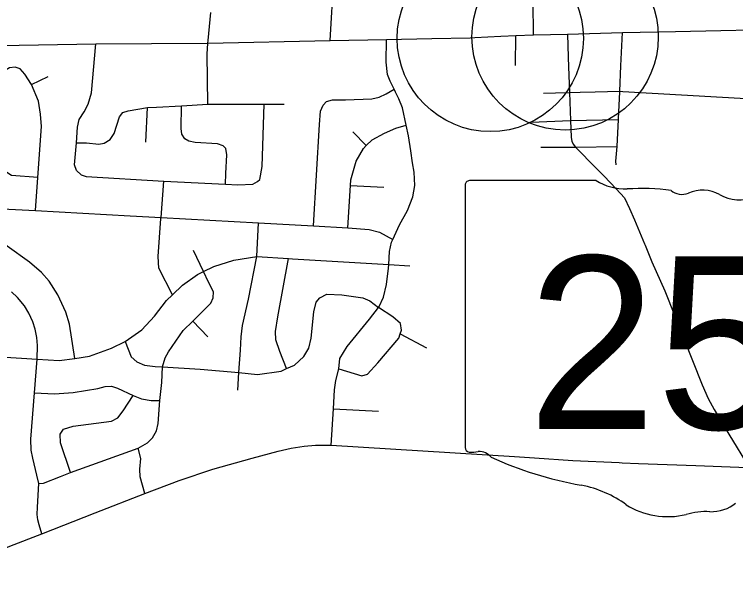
# Model space of a CAD drawing. Extents: x 1659811 to 1934326, y 644115 to 934867.
# Drawn here: x 1879456 to 1885262, y 707919 to 712461 of the extents above; entities that cross this region are included whole.
import ezdxf

# ---------------------------------------------------------------- set-up
doc = ezdxf.new("R2010")
doc.units = 0
for name, color, linetype in [('Default', 7, 'Continuous'), ('GM_X_City_Street', 7, 'Continuous'), ('GM_X_State_Route', 7, 'Continuous'), ('GM_X_State_Shield', 7, 'Continuous'), ('GM_X_US_Route', 7, 'Continuous')]:
    doc.layers.add(name, color=color, linetype=linetype)

msp = doc.modelspace()

# ---------------------------------------------------------------- linework, layer by layer
at = {"layer": 'Default'}
for centre in [(1883287.5, 712268.1), (1883889.6, 712280.3)]:
    msp.add_circle(centre, 750, dxfattribs=at)
at = {"layer": 'GM_X_City_Street'}
for points in [[(1881998.9, 712251.2), (1882012.5, 712480.8), (1882026.8, 712741.1), (1882036.3, 712889.3), (1882029.8, 712951.6), (1882016.7, 712988), (1881962.5, 713055.5)], [(1883634.7, 712297.2), (1883631.9, 712560.3)], [(1881012.6, 711739.8), (1881008.3, 712140.9), (1881013.7, 712231), (1881014.9, 712251), (1881036.3, 712477.1)], [(1884339.7, 712048.5), (1884351.2, 712314.7)], [(1882005.5, 708992.8), (1882023.6, 709286.8), (1882033.4, 709437.9), (1882043.3, 709515.1), (1882067.9, 709607), (1882076.1, 709691.1), (1882133.8, 709788.2), (1882315.5, 710007.3), (1882387.4, 710102.4), (1882393.2, 710110), (1882428.5, 710183.5), (1882450.4, 710287.3), (1882468.8, 710419.2), (1882470.2, 710448.1), (1882475.3, 710553.4), (1882490.6, 710627.3), (1882501.4, 710650.1), (1882557.1, 710768.3), (1882621.1, 710883.4), (1882663, 710992.8), (1882678.7, 711084.7), (1882674.7, 711191), (1882662.1, 711267.4), (1882647.9, 711363.9), (1882628.2, 711484.5), (1882610.1, 711569.1), (1882580.5, 711707.9), (1882549.9, 711780.6), (1882524.9, 711835.2), (1882512.6, 711860), (1882480.7, 711924.2), (1882459.7, 711978.7), (1882447.6, 712077.2), (1882450.5, 712260.4)], [(1883489.2, 712049), (1883492.7, 712291.1)], [(1879955.9, 711203.8), (1879939.6, 711249), (1879955.9, 711426.3), (1879963.1, 711554.7), (1879977.6, 711614.4), (1880017.4, 711677.7), (1880050, 711739.2), (1880075.3, 711829.7), (1880111.5, 712225.8)], [(1879624.8, 710882.4), (1879644.8, 711149.5), (1879673.7, 711560.2), (1879666.5, 711657.8), (1879650.2, 711762.7), (1879592.3, 711898.4), (1879539.9, 711979.8), (1879501.9, 712023.2), (1879462.1, 712035.9), (1879416.9, 712030.4), (1879387.9, 712014.2), (1879333.7, 711940), (1879288.4, 711893), (1879236, 711880.3), (1879085.4, 711857.8)], [(1884330.5, 711835.5), (1884330.8, 711842.6), (1884339.7, 712048.5)], [(1879592.3, 711898.4), (1879726.2, 711961.7)], [(1879644.8, 711149.5), (1879433.2, 711164), (1879395.2, 711187.5), (1879359, 711234.6), (1879359, 711294.2), (1879375.3, 711538.4), (1879373.5, 711672.3), (1879353.6, 711779), (1879288.4, 711893)], [(1881864.4, 710758.4), (1881913.3, 711574.3), (1881919.3, 711682.4), (1881942.2, 711732), (1881968.6, 711759.6), (1882016.8, 711772.7), (1882120.6, 711772.8), (1882332.3, 711780.8), (1882392.5, 711795.6), (1882448.8, 711820.6), (1882512.6, 711860)], [(1884010, 711835.6), (1884131.4, 711838.4), (1884330.8, 711842.6), (1884354, 711841.2)], [(1884354, 711841.2), (1885629.8, 711767.9)], [(1883715.3, 711826.6), (1883813.5, 711829.9)], [(1883813.5, 711829.9), (1883925.6, 711833.7), (1884010, 711835.6)], [(1884320.7, 711622.5), (1884330.5, 711835.5)], [(1879955.9, 711426.3), (1880036.3, 711427.7), (1880135, 711415.4), (1880178.4, 711424.5), (1880225.4, 711453.4), (1880258, 711502.3), (1880301.4, 711637.9), (1880328.5, 711670.5), (1880371.9, 711685), (1880526.4, 711711.6), (1880600.5, 711713.5), (1880802.1, 711726.4), (1881012.6, 711739.8), (1881467.2, 711738.5), (1881628.9, 711738)], [(1881155.7, 711094.7), (1881157.5, 711179.8), (1881166.3, 711331.9), (1881159.2, 711382.2), (1881135.7, 711402.7), (1881090.1, 711419.6), (1880910.6, 711431), (1880858.9, 711440), (1880827.3, 711460.7), (1880804, 711497.2), (1880798.9, 711543.4), (1880802.1, 711726.4)], [(1881413.8, 711114.8), (1881432.1, 711132.5), (1881449.9, 711236.4), (1881467.2, 711738.5)], [(1880513.4, 711432.6), (1880526.4, 711711.6)], [(1883616.2, 711594), (1883933.6, 711607.6), (1884320.3, 711615.7)], [(1884299.9, 711250.1), (1884299.4, 711278.6), (1884308.2, 711398.4), (1884320.3, 711615.7), (1884320.7, 711622.5)], [(1882139.5, 710742.5), (1882161.6, 711084.3), (1882164.6, 711130.5), (1882207.3, 711280.1), (1882267.1, 711383.1), (1882289.1, 711405.1), (1882336.2, 711452), (1882435, 711506.2), (1882525.5, 711544.6), (1882610.1, 711569.1)], [(1882181.7, 711517), (1882289.1, 711405.1)], [(1883693.2, 711392.6), (1883930.5, 711392.4), (1883973, 711392.6), (1884308.2, 711398.4)], [(1879955.9, 711203.8), (1879992.1, 711169.4), (1880033.2, 711155.1), (1880659.3, 711119.1), (1881155.7, 711094.7), (1881255.6, 711089.8), (1881375.4, 711093.5), (1881413.8, 711114.8)], [(1880729.6, 710204.5), (1880618.4, 710418.4), (1880612.2, 710512.8), (1880635.8, 710817), (1880636.5, 710826.2), (1880659.3, 711119.1)], [(1882161.6, 711084.3), (1882430.9, 711071.3)], [(1878619.2, 710941.5), (1878671.6, 710936.1), (1879024.7, 710914.2), (1879299.3, 710899.9), (1879624.8, 710882.4), (1880386.7, 710839.8), (1880636.5, 710826.2), (1881420.3, 710783.9), (1881864.4, 710758.4), (1882139.5, 710742.5), (1882310.9, 710730.9), (1882394.3, 710707.3), (1882501.4, 710650.1)], [(1879943.3, 709691.6), (1879898, 709966.6), (1879869.1, 710064.2), (1879805.8, 710203.5), (1879735.2, 710313.9), (1879673.7, 710382.6), (1879576.1, 710465.8), (1879397, 710596.1), (1879330, 710652.1), (1879299.3, 710708.2), (1879286.6, 710769.7), (1879288.4, 710856.5), (1879299.3, 710899.9)], [(1881255, 709436.2), (1881263.7, 709577.3), (1881274.9, 709758.5), (1881280.9, 709866.6), (1881292.5, 709956.6), (1881340.4, 710168.2), (1881406.5, 710511.3), (1881406.6, 710511.6), (1881420.3, 710783.9)], [(1879344.5, 709704.3), (1879637.5, 709685.9), (1879816.6, 709675.4), (1879943.3, 709691.6), (1880060.8, 709709.7), (1880236.3, 709774.8), (1880348.4, 709829.1), (1880480.5, 709921.3), (1880583.6, 710031.7), (1880679.5, 710156.7), (1880729.6, 710204.5), (1880809.5, 710280.5), (1880930.9, 710368.4), (1880977.4, 710391), (1881061.8, 710432), (1881222.5, 710483.1), (1881406.5, 710511.3), (1881408.6, 710511.6), (1881662.4, 710496.1), (1881693.7, 710494.1), (1882470.2, 710448.1), (1882638.8, 710438)], [(1880977.4, 710391), (1880896.5, 710561.4)], [(1881647.4, 709609.5), (1881592.1, 709748.4), (1881559.9, 709841.3), (1881557.2, 709909.5), (1881577.2, 710025.4), (1881662.4, 710496.1)], [(1879651.4, 708685.9), (1879690.2, 708688.3), (1879826.9, 708739.8), (1879906.5, 708772.2), (1880452.7, 708969.8), (1880528.3, 709010.9), (1880566.1, 709051.9), (1880598.9, 709109.4), (1880613.7, 709166.9), (1880626.8, 709354.1), (1880641.4, 709498.1), (1880646.8, 709623.9), (1880668.6, 709695.2), (1880695.7, 709744.1), (1880814.7, 709915.6), (1880891.9, 709992.3), (1881036.4, 710135.9), (1881057.1, 710179.6), (1881058, 710227.6), (1881017.6, 710306.6), (1880977.4, 710391)], [(1879676.6, 708280.5), (1879655.8, 708351.7), (1879645.3, 708390.8), (1879638.4, 708435.1), (1879640.1, 708493.2), (1879651.4, 708685.9), (1879634.9, 708752.8), (1879602.8, 708888.2), (1879590.6, 708953.3), (1879588.9, 709042.7), (1879617.5, 709415.1), (1879637.5, 709685.9), (1879642.7, 709795.3), (1879636.6, 709859.5), (1879621.9, 709928.1), (1879603.7, 709985.4), (1879572.4, 710054.8), (1879535.9, 710113.9), (1879480.4, 710182.5), (1879432.7, 710227.6)], [(1880348.4, 709829.1), (1880395.6, 709703.1), (1880440.8, 709664.2), (1880504.2, 709636.9), (1880589.8, 709627.3), (1880646.8, 709623.9), (1880950.7, 709606.4), (1881263.7, 709577.3), (1881413, 709563.5), (1881603.1, 709589.9), (1881647.4, 709609.5), (1881711.8, 709638), (1881785, 709706.7), (1881826.1, 709774.1), (1881845.6, 709855.9), (1881865.5, 710068), (1881884.9, 710145.8), (1881915.4, 710179.3), (1881971.9, 710208.2), (1882091.5, 710204), (1882260.8, 710180.7), (1882318.2, 710155.5), (1882387.4, 710102.4)], [(1882067.9, 709607), (1882253.1, 709551.5), (1882297.3, 709564.7), (1882382.8, 709655.2), (1882550.2, 709854.5), (1882562.4, 709889.1), (1882573.3, 709920.2), (1882564.3, 709972.5), (1882503.4, 710025.7), (1882387.4, 710102.4)], [(1880891.9, 709992.3), (1881013.4, 709865.7)], [(1882562.4, 709889.1), (1882772.3, 709776.1)], [(1879617.5, 709415.1), (1879778.7, 709405.8), (1879928.9, 709418.2), (1880127.6, 709449.4), (1880185.1, 709465.8), (1880237.6, 709469.1), (1880286.9, 709452.6), (1880411.7, 709391.9), (1880479, 709367.2), (1880556.2, 709354.1), (1880626.8, 709354.1)], [(1879906.5, 708772.2), (1879825.9, 709012.4), (1879823.2, 709082.6), (1879849.9, 709122.2), (1879928.2, 709146.8), (1880236.4, 709187), (1880288.7, 709212.1), (1880331.7, 709269.4), (1880411.7, 709391.9)], [(1882023.6, 709286.8), (1882387.6, 709266.3)], [(1879676.6, 708280.5), (1880106.2, 708449.2), (1880506.9, 708605.2), (1880781.2, 708708.7), (1881053, 708800.7), (1881369.9, 708888.5), (1881579.3, 708944.4), (1881683.6, 708969), (1881787.9, 708986.2), (1881880.7, 708992), (1882005.5, 708992.8), (1883481.9, 708902.5), (1883643.8, 708891.2)], [(1880506.9, 708605.2), (1880469.2, 708738.3), (1880464.2, 708799), (1880474.1, 708886.1), (1880452.7, 708969.8)], [(1883643.8, 708891.2), (1883951.6, 708869.6), (1884324.2, 708852.5)], [(1884324.2, 708852.5), (1884348.8, 708851.3), (1884481.4, 708846.6)], [(1884481.4, 708846.6), (1884943.5, 708830.2), (1885288.4, 708817.1), (1885372, 708813.1)], [(1877688.7, 707605.1), (1877761, 707627), (1878226.8, 707748.7), (1878711.8, 707881.2), (1878900.4, 707961.4), (1879159.5, 708072.6), (1879419.9, 708181), (1879676.6, 708280.5)]]:
    msp.add_lwpolyline(points, dxfattribs=at)
at = {"layer": 'GM_X_State_Route'}
for points in [[(1883909.7, 712301.4), (1883914.4, 712116.8), (1883917.5, 712039.1)], [(1883917.5, 712039.1), (1883925.6, 711833.7), (1883933.6, 711607.6), (1883938.4, 711473.4), (1883945, 711437.2), (1883957.6, 711413.4)], [(1883957.6, 711413.4), (1883962.2, 711404.8), (1883973, 711392.6), (1884139.3, 711224.6)], [(1884139.3, 711224.6), (1884205, 711158.3), (1884302, 711056.6), (1884368.4, 710983.4), (1884409.4, 710899.2), (1884448, 710808.7)], [(1884448, 710808.7), (1884489.2, 710711.8), (1884528.9, 710615)], [(1884528.9, 710615), (1884533.8, 710603), (1884589.2, 710470.4), (1884691.4, 710237), (1884993.2, 709478.1), (1885041.4, 709368.2), (1885089.6, 709279.5), (1885208.9, 709082.4)], [(1885208.9, 709082.4), (1885372, 708813.1)]]:
    msp.add_lwpolyline(points, dxfattribs=at)
at = {"layer": 'GM_X_State_Shield'}
for p, q in [((1883086.2, 711087), (1883086.2, 708973.7)), ((1884139.7, 711123.4), (1883120.4, 711123.4))]:
    msp.add_line(p, q, dxfattribs=at)
for centre, major_axis, start_param, end_param in [((1883126, 711091.5), (40.3, 0), 1.712693, 3.28349), ((1884382.4, 711368.7), (391.1, 0), 4.042523, 4.731795), ((1884512.1, 709936.9), (1404, 0), 1.404758, 1.657858), ((1884830.8, 711102.4), (112.8, 0), 3.836095, 5.185415), ((1884996.5, 710858.2), (234.6, 0), 0.950623, 2.079405), ((1885299.2, 711193.2), (282.2, 0), 4.081561, 5.145723), ((1883126.4, 708969.1), (40.7, 0), 3.00124, 4.508301), ((1883132.6, 709185.3), (310.4, 0), 4.665946, 4.897461), ((1883196.1, 708851.8), (111.9, 0), 0.519207, 1.627899), ((1884609.3, 710750.5), (2665.4, 0), 4.195997, 4.488961), ((1883814.6, 708024.3), (833.9, 0), 0.823519, 1.323587), ((1884716.6, 708841.3), (529.2, 0), 4.026481, 4.996735), ((1885061, 708683.1), (282, 0), 4.691044, 5.507374), ((1885022.4, 708110.7), (434.8, 0), 1.495662, 1.94098)]:
    msp.add_ellipse(centre, major_axis=major_axis, ratio=0.8, start_param=start_param, end_param=end_param, dxfattribs=at)
at = {"layer": 'GM_X_US_Route'}
for points in [[(1883373.2, 712285.6), (1883492.7, 712291.1), (1883634.7, 712297.2), (1883909.7, 712301.4), (1884351.2, 712314.7), (1884777.6, 712323.5), (1885751.9, 712345.6), (1886196.7, 712356.6), (1886451.4, 712367)], [(1875810.4, 712162.2), (1876313.9, 712159.7), (1876346.1, 712157.6), (1878711.4, 712202.3), (1879029, 712206.7), (1880111.5, 712225.8), (1881007.6, 712230.9), (1881013.7, 712231), (1881998.9, 712251.2), (1882450.5, 712260.4), (1882816.7, 712267.9), (1883124.5, 712274.1), (1883164, 712275.9)], [(1883164, 712275.9), (1883373.2, 712285.6)]]:
    msp.add_lwpolyline(points, dxfattribs=at)

# ---------------------------------------------------------------- texts
at = {"layer": 'GM_X_State_Shield'}
msp.add_text('256', height=1392.19, dxfattribs=at).set_placement((1883588.2, 709122.7))

doc.saveas('drawing.dxf')
